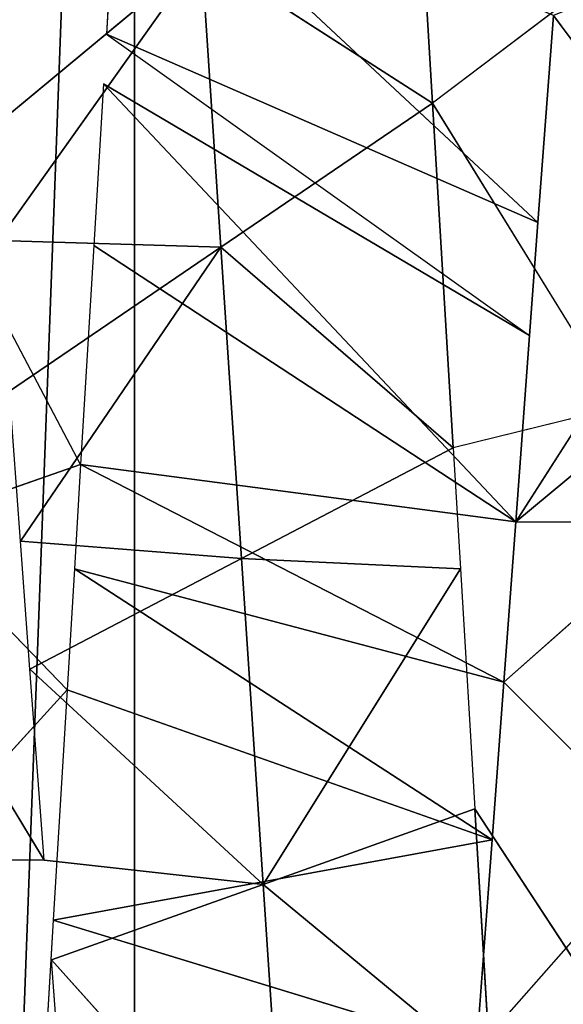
# Model space of a CAD drawing. Extents: x 143 to 263, y -61 to 82.
# Tile 676 of 717: x 250.609 to 250.89, y 72.533 to 73.043. Entities that reach past the tile are written whole.
import ezdxf

# ---------------------------------------------------------------- set-up
doc = ezdxf.new("R2010")
doc.units = 0
doc.header["$LTSCALE"] = 25.4
doc.layers.get('0').update_dxf_attribs({"color": 13, "linetype": 'CONTINUOUS'})

# ---------------------------------------------------------------- blocks, each defined once
blk = doc.blocks.new('ICE-BALL-8126_STL')
at = {"color": 41}
for p, q in [((9.29478, 47.10052, 93.52897), (9.18769, 47.021, 93.58809)), ((9.44965, 47.00153, 93.46134), (9.29478, 47.10052, 93.52897)), ((9.53268, 46.99536, 93.43291), (9.44965, 47.08902, 93.46134)), ((9.44965, 47.00153, 93.46134), (9.44965, 47.08902, 93.46134)), ((9.53268, 46.99536, 93.43291), (9.61415, 47.07681, 93.40991)), ((9.74515, 47.07666, 96.86619), (9.59818, 46.98037, 96.84106)), ((9.61415, 47.07681, 93.40991), (9.72258, 46.98126, 93.38648)), ((9.39016, 47.05542, 96.7851), (9.23314, 46.95853, 96.72579)), ((9.39016, 47.05542, 96.7851), (9.41144, 46.96919, 96.79197)), ((9.16958, 47.04222, 96.69726), (9.23314, 46.95853, 96.72579)), ((9.18769, 47.021, 93.58809), (9.29478, 47.01302, 93.52897)), ((9.09231, 46.79622, 93.20705), (9.29478, 47.01302, 93.52897)), ((9.09231, 46.79622, 93.20705), (9.29478, 47.01302, 93.52897)), ((9.19738, 46.78993, 93.15575), (9.29478, 47.01302, 93.52897)), ((9.19738, 46.78993, 93.15575), (9.29478, 47.01302, 93.52897)), ((9.29478, 47.01302, 93.52897), (9.35333, 47.00868, 93.50105)), ((9.19738, 46.78993, 93.15575), (9.35333, 47.00868, 93.50105)), ((9.22312, 46.78839, 93.14435), (9.35333, 47.00868, 93.50105)), ((9.35333, 47.00868, 93.50105), (9.44965, 47.00153, 93.46134)), ((9.44965, 47.00153, 93.46134), (9.22312, 46.78839, 93.14435)), ((9.44965, 47.00153, 93.46134), (9.22312, 46.78839, 93.14435)), ((9.30676, 46.78338, 93.1103), (9.44965, 47.00153, 93.46134)), ((9.30676, 46.78338, 93.1103), (9.44965, 47.00153, 93.46134)), ((9.41998, 46.77661, 93.07117), (9.44965, 47.00153, 93.46134)), ((9.41998, 46.77661, 93.07117), (9.44965, 47.00153, 93.46134)), ((9.44965, 47.00153, 93.46134), (9.53268, 46.99536, 93.43291)), ((9.41998, 46.77661, 93.07117), (9.53268, 46.99536, 93.43291)), ((9.41998, 46.77661, 93.07117), (9.53268, 46.99536, 93.43291)), ((9.4739, 46.77338, 93.05522), (9.53268, 46.99536, 93.43291)), ((9.4739, 46.77338, 93.05522), (9.53268, 46.99536, 93.43291)), ((9.53268, 46.99536, 93.43291), (9.61415, 46.98931, 93.40991)), ((9.61415, 46.98931, 93.40991), (9.4739, 46.77338, 93.05522)), ((9.61415, 46.98931, 93.40991), (9.4739, 46.77338, 93.05522)), ((9.53649, 46.76964, 93.0388), (9.61415, 46.98931, 93.40991)), ((9.53649, 46.76964, 93.0388), (9.61415, 46.98931, 93.40991)), ((9.59818, 46.98037, 96.84106), (9.73448, 46.98852, 96.86475)), ((9.59818, 46.98037, 96.84106), (9.73448, 46.98852, 96.86475)), ((9.61415, 46.98931, 93.40991), (9.72258, 46.98126, 93.38648)), ((9.65567, 46.76251, 93.01355), (9.61415, 46.98931, 93.40991)), ((9.65567, 46.76251, 93.01355), (9.61415, 46.98931, 93.40991)), ((9.73448, 46.98852, 96.86475), (9.63722, 46.87099, 96.65569)), ((9.73448, 46.98852, 96.86475), (9.63722, 46.87099, 96.65569)), ((9.4739, 46.97293, 96.8106), (9.59818, 46.98037, 96.84106)), ((9.59818, 46.98037, 96.84106), (9.63722, 46.87099, 96.65569)), ((9.59818, 46.98037, 96.84106), (9.63722, 46.87099, 96.65569)), ((9.65567, 46.76251, 93.01355), (9.72258, 46.98126, 93.38648)), ((9.65567, 46.76251, 93.01355), (9.72258, 46.98126, 93.38648)), ((9.41144, 46.96919, 96.79197), (9.4739, 46.97293, 96.8106)), ((9.4739, 46.97293, 96.8106), (9.46862, 46.85982, 96.61136)), ((9.4739, 46.97293, 96.8106), (9.46862, 46.85982, 96.61136)), ((9.4739, 46.97293, 96.8106), (9.63722, 46.87099, 96.65569)), ((9.4739, 46.97293, 96.8106), (9.63722, 46.87099, 96.65569)), ((9.23314, 46.95853, 96.72579), (9.41144, 46.96919, 96.79197)), ((9.23314, 46.95853, 96.72579), (9.41144, 46.96919, 96.79197)), ((9.41144, 46.96919, 96.79197), (9.30764, 46.84915, 96.55161)), ((9.41144, 46.96919, 96.79197), (9.30764, 46.84915, 96.55161)), ((9.41144, 46.96919, 96.79197), (9.46862, 46.85982, 96.61136)), ((9.41144, 46.96919, 96.79197), (9.46862, 46.85982, 96.61136)), ((9.06541, 46.94849, 96.64436), (9.23314, 46.95853, 96.72579)), ((9.06541, 46.94849, 96.64436), (9.23314, 46.95853, 96.72579)), ((9.1562, 46.83912, 96.47809), (9.23314, 46.95853, 96.72579)), ((9.1562, 46.83912, 96.47809), (9.23314, 46.95853, 96.72579)), ((9.30764, 46.84915, 96.55161), (9.23314, 46.95853, 96.72579)), ((9.30764, 46.84915, 96.55161), (9.23314, 46.95853, 96.72579)), ((9.63722, 46.87099, 96.65569), (9.81118, 46.88252, 96.68331)), ((9.63722, 46.87099, 96.65569), (9.81118, 46.88252, 96.68331)), ((9.81118, 46.88252, 96.68331), (9.67625, 46.76162, 96.47031)), ((9.81118, 46.88252, 96.68331), (9.67625, 46.76162, 96.47031)), ((9.63722, 46.87099, 96.65569), (9.46862, 46.85982, 96.61136)), ((9.63722, 46.87099, 96.65569), (9.46862, 46.85982, 96.61136)), ((9.63722, 46.87099, 96.65569), (9.5258, 46.75044, 96.43076)), ((9.63722, 46.87099, 96.65569), (9.5258, 46.75044, 96.43076)), ((9.62473, 46.75779, 96.45855), (9.63722, 46.87099, 96.65569)), ((9.63722, 46.87099, 96.65569), (9.67625, 46.76162, 96.47031)), ((9.46862, 46.85982, 96.61136), (9.30764, 46.84915, 96.55161)), ((9.46862, 46.85982, 96.61136), (9.30764, 46.84915, 96.55161)), ((9.46862, 46.85982, 96.61136), (9.45972, 46.74554, 96.4082)), ((9.46862, 46.85982, 96.61136), (9.45972, 46.74554, 96.4082)), ((9.46862, 46.85982, 96.61136), (9.5258, 46.75044, 96.43076)), ((9.46862, 46.85982, 96.61136), (9.5258, 46.75044, 96.43076)), ((9.30764, 46.84915, 96.55161), (9.1562, 46.83912, 96.47809)), ((9.30764, 46.84915, 96.55161), (9.1562, 46.83912, 96.47809)), ((9.30417, 46.73399, 96.34154), (9.30764, 46.84915, 96.55161)), ((9.30417, 46.73399, 96.34154), (9.30764, 46.84915, 96.55161)), ((9.30764, 46.84915, 96.55161), (9.45972, 46.74554, 96.4082)), ((9.38214, 46.73978, 96.37743), (9.30764, 46.84915, 96.55161)), ((9.38214, 46.73978, 96.37743), (9.30764, 46.84915, 96.55161)), ((9.30764, 46.84915, 96.55161), (9.45972, 46.74554, 96.4082)), ((9.247, 46.72974, 96.31182), (9.1562, 46.83912, 96.47809)), ((9.247, 46.72974, 96.31182), (9.1562, 46.83912, 96.47809)), ((9.30417, 46.73399, 96.34154), (9.1562, 46.83912, 96.47809)), ((9.30417, 46.73399, 96.34154), (9.1562, 46.83912, 96.47809)), ((0, 46.80443, 110.13866), (23, 46.80443, 110.13866)), ((0, 46.80443, 110.13866), (23, 46.80443, 110.13866)), ((23, 46.80443, 79.72717), (0, 46.80443, 79.72717)), ((23, 46.80443, 79.72717), (0, 46.80443, 79.72717)), ((9.09231, 46.79622, 93.20705), (9.19738, 46.78993, 93.15575)), ((9.22312, 46.78839, 93.14435), (9.30676, 46.78338, 93.1103)), ((9.30676, 46.78338, 93.1103), (9.41998, 46.77661, 93.07117)), ((9.41998, 46.77661, 93.07117), (9.27092, 46.69803, 93.12434)), ((9.41998, 46.77661, 93.07117), (9.45124, 46.68724, 93.06171)), ((9.41998, 46.77661, 93.07117), (9.4739, 46.77338, 93.05522)), ((9.4739, 46.77338, 93.05522), (9.53649, 46.76964, 93.0388)), ((9.53649, 46.76964, 93.0388), (9.45124, 46.68724, 93.06171)), ((9.53649, 46.76964, 93.0388), (9.6395, 46.67598, 93.01653)), ((9.53649, 46.76964, 93.0388), (9.65567, 46.76251, 93.01355)), ((9.79658, 46.77055, 96.4908), (9.67625, 46.76162, 96.47031)), ((9.65567, 46.76251, 93.01355), (9.73448, 46.75779, 93.00108)), ((9.62473, 46.75779, 96.45855), (9.45972, 46.65804, 96.4082)), ((9.62473, 46.75779, 96.45855), (9.5258, 46.75044, 96.43076)), ((9.62473, 46.75779, 96.45855), (9.62473, 46.67029, 96.45855)), ((9.5258, 46.75044, 96.43076), (9.45972, 46.74554, 96.4082)), ((9.45972, 46.74554, 96.4082), (9.38214, 46.73978, 96.37743))]:
    blk.add_line(p, q, dxfattribs=at)
mesh = blk.add_polyface(dxfattribs=at)
corners = [(0, 46.80443, 110.13866), (23, 48.11544, 105.16051), (0, 48.11544, 105.16051), (23, 46.80443, 110.13866)]
mesh.append_faces([[corners[k] for k in face] for face in [(0, 1, 2), (1, 0, 3)]], dxfattribs={"vtx0": -1, "color": 41})
mesh = blk.add_polyface(dxfattribs=at)
corners = [(0, 48.11544, 84.70531), (23, 46.80443, 79.72717), (0, 46.80443, 79.72717), (23, 48.11544, 84.70531)]
mesh.append_faces([[corners[k] for k in face] for face in [(0, 1, 2), (1, 0, 3)]], dxfattribs={"vtx0": -1, "color": 41})
mesh = blk.add_polyface(dxfattribs=at)
corners = [(9.44965, 47.00153, 93.46134), (9.29478, 47.18803, 93.52897), (9.29478, 47.10052, 93.52897), (9.44965, 47.08902, 93.46134)]
mesh.append_faces([[corners[k] for k in face] for face in [(0, 1, 2), (1, 0, 3)]], dxfattribs={"vtx0": -1, "color": 41})
mesh = blk.add_polyface(dxfattribs=at)
corners = [(9.29478, 47.10052, 93.52897), (9.15081, 47.11135, 93.61107), (9.18769, 47.021, 93.58809)]
mesh.append_faces([[corners[k] for k in face] for face in [(0, 1, 2)]], dxfattribs={"color": 41})
mesh = blk.add_polyface(dxfattribs=at)
corners = [(21.2, 47.10861, 89.89464), (0, 46.31937, 84.91157), (21.2, 46.31937, 84.91157), (0, 47.10861, 89.89464)]
mesh.append_faces([[corners[k] for k in face] for face in [(0, 1, 2), (1, 0, 3)]], dxfattribs={"vtx0": -1, "color": 41})
mesh = blk.add_polyface(dxfattribs=at)
corners = [(21.2, 46.31937, 104.95425), (0, 47.10861, 99.97118), (21.2, 47.10861, 99.97118), (0, 46.31937, 104.95425)]
mesh.append_faces([[corners[k] for k in face] for face in [(0, 1, 2), (1, 0, 3)]], dxfattribs={"vtx0": -1, "color": 41})
mesh = blk.add_polyface(dxfattribs=at)
corners = [(9.61415, 47.07681, 93.40991), (9.44965, 47.08902, 93.46134), (9.53268, 46.99536, 93.43291)]
mesh.append_faces([[corners[k] for k in face] for face in [(0, 1, 2)]], dxfattribs={"color": 41})
mesh = blk.add_polyface(dxfattribs=at)
corners = [(9.74515, 47.07666, 96.86619), (9.73448, 46.98852, 96.86475), (9.59818, 46.98037, 96.84106)]
mesh.append_faces([[corners[k] for k in face] for face in [(0, 1, 2)]], dxfattribs={"color": 41})
mesh = blk.add_polyface(dxfattribs=at)
corners = [(9.78565, 47.06408, 93.37649), (9.61415, 47.07681, 93.40991), (9.72258, 46.98126, 93.38648)]
mesh.append_faces([[corners[k] for k in face] for face in [(0, 1, 2)]], dxfattribs={"color": 41})
mesh = blk.add_polyface(dxfattribs=at)
corners = [(9.41144, 46.96919, 96.79197), (9.23314, 46.95853, 96.72579), (9.39016, 47.05542, 96.7851)]
mesh.append_faces([[corners[k] for k in face] for face in [(0, 1, 2)]], dxfattribs={"color": 41})
mesh = blk.add_polyface(dxfattribs=at)
corners = [(9.23314, 46.95853, 96.72579), (9.06541, 46.94849, 96.64436), (9.16958, 47.04222, 96.69726)]
mesh.append_faces([[corners[k] for k in face] for face in [(0, 1, 2)]], dxfattribs={"color": 41})
mesh = blk.add_polyface(dxfattribs=at)
corners = [(9.18769, 47.021, 93.58809), (9.09231, 46.79622, 93.20705), (9.29478, 47.01302, 93.52897)]
mesh.append_faces([[corners[k] for k in face] for face in [(0, 1, 2)]], dxfattribs={"color": 41})
mesh = blk.add_polyface(dxfattribs=at)
corners = [(9.29478, 47.01302, 93.52897), (9.09231, 46.79622, 93.20705), (9.19738, 46.78993, 93.15575)]
mesh.append_faces([[corners[k] for k in face] for face in [(0, 1, 2)]], dxfattribs={"color": 41})
mesh = blk.add_polyface(dxfattribs=at)
corners = [(9.29478, 47.01302, 93.52897), (9.19738, 46.78993, 93.15575), (9.35333, 47.00868, 93.50105)]
mesh.append_faces([[corners[k] for k in face] for face in [(0, 1, 2)]], dxfattribs={"color": 41})
mesh = blk.add_polyface(dxfattribs=at)
corners = [(9.35333, 47.00868, 93.50105), (9.22312, 46.78839, 93.14435), (9.44965, 47.00153, 93.46134)]
mesh.append_faces([[corners[k] for k in face] for face in [(0, 1, 2)]], dxfattribs={"color": 41})
mesh = blk.add_polyface(dxfattribs=at)
corners = [(9.44965, 47.00153, 93.46134), (9.22312, 46.78839, 93.14435), (9.30676, 46.78338, 93.1103)]
mesh.append_faces([[corners[k] for k in face] for face in [(0, 1, 2)]], dxfattribs={"color": 41})
mesh = blk.add_polyface(dxfattribs=at)
corners = [(9.44965, 47.00153, 93.46134), (9.30676, 46.78338, 93.1103), (9.41998, 46.77661, 93.07117)]
mesh.append_faces([[corners[k] for k in face] for face in [(0, 1, 2)]], dxfattribs={"color": 41})
mesh = blk.add_polyface(dxfattribs=at)
corners = [(9.44965, 47.00153, 93.46134), (9.41998, 46.77661, 93.07117), (9.53268, 46.99536, 93.43291)]
mesh.append_faces([[corners[k] for k in face] for face in [(0, 1, 2)]], dxfattribs={"color": 41})
mesh = blk.add_polyface(dxfattribs=at)
corners = [(9.53268, 46.99536, 93.43291), (9.41998, 46.77661, 93.07117), (9.4739, 46.77338, 93.05522)]
mesh.append_faces([[corners[k] for k in face] for face in [(0, 1, 2)]], dxfattribs={"color": 41})
mesh = blk.add_polyface(dxfattribs=at)
corners = [(9.53268, 46.99536, 93.43291), (9.4739, 46.77338, 93.05522), (9.61415, 46.98931, 93.40991)]
mesh.append_faces([[corners[k] for k in face] for face in [(0, 1, 2)]], dxfattribs={"color": 41})
mesh = blk.add_polyface(dxfattribs=at)
corners = [(9.61415, 46.98931, 93.40991), (9.4739, 46.77338, 93.05522), (9.53649, 46.76964, 93.0388)]
mesh.append_faces([[corners[k] for k in face] for face in [(0, 1, 2)]], dxfattribs={"color": 41})
mesh = blk.add_polyface(dxfattribs=at)
corners = [(9.61415, 46.98931, 93.40991), (9.53649, 46.76964, 93.0388), (9.65567, 46.76251, 93.01355)]
mesh.append_faces([[corners[k] for k in face] for face in [(0, 1, 2)]], dxfattribs={"color": 41})
mesh = blk.add_polyface(dxfattribs=at)
corners = [(9.73448, 46.98852, 96.86475), (9.63722, 46.87099, 96.65569), (9.59818, 46.98037, 96.84106)]
mesh.append_faces([[corners[k] for k in face] for face in [(0, 1, 2)]], dxfattribs={"color": 41})
mesh = blk.add_polyface(dxfattribs=at)
corners = [(9.61415, 46.98931, 93.40991), (9.65567, 46.76251, 93.01355), (9.72258, 46.98126, 93.38648)]
mesh.append_faces([[corners[k] for k in face] for face in [(0, 1, 2)]], dxfattribs={"color": 41})
mesh = blk.add_polyface(dxfattribs=at)
corners = [(9.73448, 46.98852, 96.86475), (9.81118, 46.88252, 96.68331), (9.63722, 46.87099, 96.65569)]
mesh.append_faces([[corners[k] for k in face] for face in [(0, 1, 2)]], dxfattribs={"color": 41})
mesh = blk.add_polyface(dxfattribs=at)
corners = [(9.59818, 46.98037, 96.84106), (9.63722, 46.87099, 96.65569), (9.4739, 46.97293, 96.8106)]
mesh.append_faces([[corners[k] for k in face] for face in [(0, 1, 2)]], dxfattribs={"color": 41})
mesh = blk.add_polyface(dxfattribs=at)
corners = [(9.72258, 46.98126, 93.38648), (9.65567, 46.76251, 93.01355), (9.73448, 46.75779, 93.00108)]
mesh.append_faces([[corners[k] for k in face] for face in [(0, 1, 2)]], dxfattribs={"color": 41})
mesh = blk.add_polyface(dxfattribs=at)
corners = [(9.4739, 46.97293, 96.8106), (9.46862, 46.85982, 96.61136), (9.41144, 46.96919, 96.79197)]
mesh.append_faces([[corners[k] for k in face] for face in [(0, 1, 2)]], dxfattribs={"color": 41})
mesh = blk.add_polyface(dxfattribs=at)
corners = [(9.4739, 46.97293, 96.8106), (9.63722, 46.87099, 96.65569), (9.46862, 46.85982, 96.61136)]
mesh.append_faces([[corners[k] for k in face] for face in [(0, 1, 2)]], dxfattribs={"color": 41})
mesh = blk.add_polyface(dxfattribs=at)
corners = [(9.41144, 46.96919, 96.79197), (9.30764, 46.84915, 96.55161), (9.23314, 46.95853, 96.72579)]
mesh.append_faces([[corners[k] for k in face] for face in [(0, 1, 2)]], dxfattribs={"color": 41})
mesh = blk.add_polyface(dxfattribs=at)
corners = [(9.41144, 46.96919, 96.79197), (9.46862, 46.85982, 96.61136), (9.30764, 46.84915, 96.55161)]
mesh.append_faces([[corners[k] for k in face] for face in [(0, 1, 2)]], dxfattribs={"color": 41})
mesh = blk.add_polyface(dxfattribs=at)
corners = [(9.23314, 46.95853, 96.72579), (9.1562, 46.83912, 96.47809), (9.06541, 46.94849, 96.64436)]
mesh.append_faces([[corners[k] for k in face] for face in [(0, 1, 2)]], dxfattribs={"color": 41})
mesh = blk.add_polyface(dxfattribs=at)
corners = [(9.23314, 46.95853, 96.72579), (9.30764, 46.84915, 96.55161), (9.1562, 46.83912, 96.47809)]
mesh.append_faces([[corners[k] for k in face] for face in [(0, 1, 2)]], dxfattribs={"color": 41})
mesh = blk.add_polyface(dxfattribs=at)
corners = [(9.81118, 46.88252, 96.68331), (9.67625, 46.76162, 96.47031), (9.63722, 46.87099, 96.65569)]
mesh.append_faces([[corners[k] for k in face] for face in [(0, 1, 2)]], dxfattribs={"color": 41})
mesh = blk.add_polyface(dxfattribs=at)
corners = [(9.81118, 46.88252, 96.68331), (9.79658, 46.77055, 96.4908), (9.67625, 46.76162, 96.47031)]
mesh.append_faces([[corners[k] for k in face] for face in [(0, 1, 2)]], dxfattribs={"color": 41})
mesh = blk.add_polyface(dxfattribs=at)
corners = [(9.63722, 46.87099, 96.65569), (9.5258, 46.75044, 96.43076), (9.46862, 46.85982, 96.61136)]
mesh.append_faces([[corners[k] for k in face] for face in [(0, 1, 2)]], dxfattribs={"color": 41})
mesh = blk.add_polyface(dxfattribs=at)
corners = [(9.63722, 46.87099, 96.65569), (9.62473, 46.75779, 96.45855), (9.5258, 46.75044, 96.43076)]
mesh.append_faces([[corners[k] for k in face] for face in [(0, 1, 2)]], dxfattribs={"color": 41})
mesh = blk.add_polyface(dxfattribs=at)
corners = [(9.46862, 46.85982, 96.61136), (9.45972, 46.74554, 96.4082), (9.30764, 46.84915, 96.55161)]
mesh.append_faces([[corners[k] for k in face] for face in [(0, 1, 2)]], dxfattribs={"color": 41})
mesh = blk.add_polyface(dxfattribs=at)
corners = [(9.46862, 46.85982, 96.61136), (9.5258, 46.75044, 96.43076), (9.45972, 46.74554, 96.4082)]
mesh.append_faces([[corners[k] for k in face] for face in [(0, 1, 2)]], dxfattribs={"color": 41})
mesh = blk.add_polyface(dxfattribs=at)
corners = [(9.30764, 46.84915, 96.55161), (9.30417, 46.73399, 96.34154), (9.1562, 46.83912, 96.47809)]
mesh.append_faces([[corners[k] for k in face] for face in [(0, 1, 2)]], dxfattribs={"color": 41})
mesh = blk.add_polyface(dxfattribs=at)
corners = [(9.30764, 46.84915, 96.55161), (9.38214, 46.73978, 96.37743), (9.30417, 46.73399, 96.34154)]
mesh.append_faces([[corners[k] for k in face] for face in [(0, 1, 2)]], dxfattribs={"color": 41})
mesh = blk.add_polyface(dxfattribs=at)
corners = [(9.30764, 46.84915, 96.55161), (9.45972, 46.74554, 96.4082), (9.38214, 46.73978, 96.37743)]
mesh.append_faces([[corners[k] for k in face] for face in [(0, 1, 2)]], dxfattribs={"color": 41})
mesh = blk.add_polyface(dxfattribs=at)
corners = [(9.1562, 46.83912, 96.47809), (9.247, 46.72974, 96.31182), (9.15962, 46.72316, 96.26038)]
mesh.append_faces([[corners[k] for k in face] for face in [(0, 1, 2)]], dxfattribs={"color": 41})
mesh = blk.add_polyface(dxfattribs=at)
corners = [(9.1562, 46.83912, 96.47809), (9.30417, 46.73399, 96.34154), (9.247, 46.72974, 96.31182)]
mesh.append_faces([[corners[k] for k in face] for face in [(0, 1, 2)]], dxfattribs={"color": 41})
mesh = blk.add_polyface(dxfattribs=at)
corners = [(0, 44.9885, 114.9556), (23, 46.80443, 110.13866), (0, 46.80443, 110.13866), (23, 44.9885, 114.9556)]
mesh.append_faces([[corners[k] for k in face] for face in [(0, 1, 2), (1, 0, 3)]], dxfattribs={"vtx0": -1, "color": 41})
mesh = blk.add_polyface(dxfattribs=at)
corners = [(0, 46.80443, 79.72717), (23, 44.9885, 74.91022), (0, 44.9885, 74.91022), (23, 46.80443, 79.72717)]
mesh.append_faces([[corners[k] for k in face] for face in [(0, 1, 2), (1, 0, 3)]], dxfattribs={"vtx0": -1, "color": 41})
mesh = blk.add_polyface(dxfattribs=at)
corners = [(9.45124, 46.68724, 93.06171), (9.41998, 46.77661, 93.07117), (9.27092, 46.69803, 93.12434)]
mesh.append_faces([[corners[k] for k in face] for face in [(0, 1, 2)]], dxfattribs={"color": 41})
mesh = blk.add_polyface(dxfattribs=at)
corners = [(9.6395, 46.67598, 93.01653), (9.53649, 46.76964, 93.0388), (9.45124, 46.68724, 93.06171)]
mesh.append_faces([[corners[k] for k in face] for face in [(0, 1, 2)]], dxfattribs={"color": 41})
mesh = blk.add_polyface(dxfattribs=at)
corners = [(9.79658, 46.68305, 96.4908), (9.62473, 46.67029, 96.45855), (9.79658, 46.77055, 96.4908)]
mesh.append_faces([[corners[k] for k in face] for face in [(0, 1, 2)]], dxfattribs={"color": 41})
mesh = blk.add_polyface(dxfattribs=at)
corners = [(9.62473, 46.67029, 96.45855), (9.45972, 46.65804, 96.4082), (9.62473, 46.75779, 96.45855)]
mesh.append_faces([[corners[k] for k in face] for face in [(0, 1, 2)]], dxfattribs={"color": 41})

msp = doc.modelspace()

# ---------------------------------------------------------------- block references
at = {"color": 0, "rotation": 270}
msp.add_blockref('ICE-BALL-8126_STL', (203.86356, 82.23263), dxfattribs=at)

doc.saveas('drawing.dxf')
